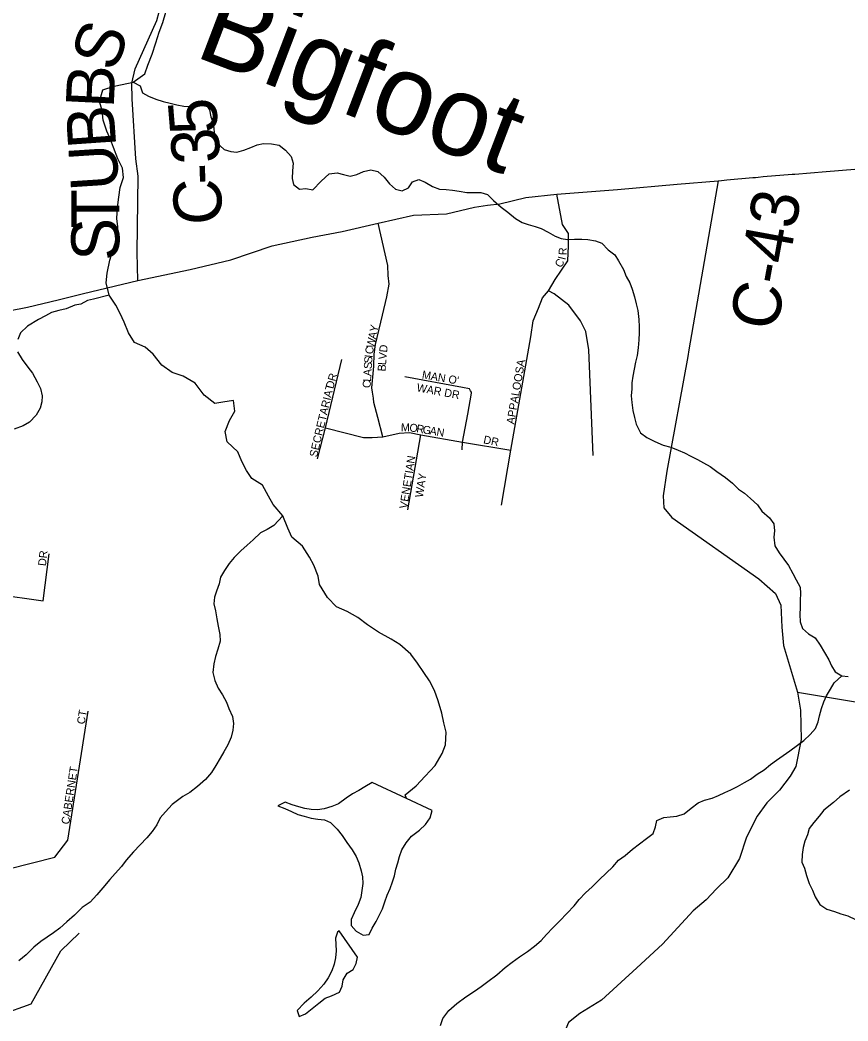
# Model space of a CAD drawing. Extents: x 1310247 to 1664935, y 284496 to 704931.
# Drawn here: x 1494175 to 1499349, y 493662 to 499915 of the extents above; entities that cross this region are included whole.
import ezdxf

# ---------------------------------------------------------------- set-up
doc = ezdxf.new("R2010")
doc.units = 0
for name, color, linetype in [('GM_P_State_Location', 7, 'Continuous'), ('GM_P_State_Shield', 7, 'Continuous'), ('GM_X_County_Road_Text', 7, 'Continuous'), ('GM_X_Minor_Lake_Text', 7, 'Continuous'), ('GM_X_Minor_River', 7, 'Continuous'), ('GM_X_Minor_River_Text', 7, 'Continuous'), ('GM_X_State_Location', 7, 'Continuous'), ('GM_X_Township_Road', 7, 'Continuous')]:
    doc.layers.add(name, color=color, linetype=linetype)

msp = doc.modelspace()

# ---------------------------------------------------------------- linework, layer by layer
at = {"layer": 'GM_P_State_Shield'}
msp.add_lwpolyline([(1493996.4, 498078.2), (1494222.2, 498121.9), (1494413.9, 498166.5), (1494571.4, 498206), (1494911.6, 498288.6), (1495239.3, 498357.1), (1495493.6, 498416), (1495751.4, 498503.7), (1496001.4, 498558.1), (1496188.9, 498593.4), (1496414.4, 498645), (1496634.6, 498696.7), (1496840.9, 498703.9), (1497016.5, 498744.9), (1497097.1, 498758.6), (1497173.5, 498766.4), (1497336.9, 498806.2), (1497530.1, 498826.6), (1497909, 498856.8), (1498281.2, 498888.9), (1498538.3, 498910.9), (1498559, 498912.7), (1498591.7, 498915.6), (1498755, 498930.6), (1498771.3, 498932.1), (1498787.7, 498933.6), (1498820.4, 498936.4), (1499000.2, 498951.2), (1499016.5, 498952.5), (1499212.7, 498968.2), (1499392.5, 498982.7)], dxfattribs=at)
at = {"layer": 'GM_X_County_Road_Text'}
for points in [[(1494911.6, 498288.6), (1494908.1, 498463.5), (1494913.1, 498938.4), (1494899.1, 499046.9), (1494876.2, 499422.2), (1494874, 499520.4), (1494895.8, 499610.2), (1495029.9, 499912.4), (1495075.1, 500076), (1495284, 500863.2), (1495294.9, 500904.4), (1495297.6, 500914.7)], [(1498538.3, 498910.9), (1498355.3, 497854.1)], [(1498355.3, 497854.1), (1498348.3, 497813.8), (1498218.3, 497096), (1498194.5, 496943.3), (1498199.2, 496868.1), (1498249.3, 496807), (1498792.7, 496423.4), (1498896, 496332.6), (1498930.2, 496259.1), (1498935.2, 496121.2), (1498946.1, 496008.5), (1499034.7, 495715.3)], [(1499034.7, 495715.3), (1499052.1, 495603.5), (1499057.3, 495420.5), (1499023.6, 495251.4), (1498988.4, 495190.3), (1498921.8, 495103.5), (1498842.8, 495023.6), (1498782.5, 494942.2), (1498715.1, 494810.7), (1498671.3, 494677.6), (1498599.3, 494557), (1498528.8, 494488.1), (1498463, 494419.2), (1498381.6, 494350.3), (1498190.6, 494142.1), (1498030.9, 493993.3), (1497808.6, 493792.9), (1497673.9, 493708.3), (1497601.9, 493652), (1497540.7, 493504.4), (1497479.9, 493367.2), (1497370.1, 493113.3)], [(1499034.7, 495715.3), (1500441.5, 495480.8), (1500656, 495438.5), (1500856.4, 495368.1), (1500942.5, 495297.6), (1501035.1, 495080), (1501487.6, 493664.7), (1501519.9, 493588.3), (1501545.5, 493545.9), (1501587.7, 493492.8), (1501641.4, 493434), (1501645.1, 493429.1)]]:
    msp.add_lwpolyline(points, dxfattribs=at)
at = {"layer": 'GM_X_Minor_River'}
msp.add_line((1496169.4, 494225.3), (1496159.2, 494217.5), dxfattribs=at)
for points in [[(1496376.9, 495151.5), (1496331, 495125), (1496292.5, 495101.5), (1496254, 495080.1), (1496213.4, 495054.7), (1496164.7, 495019.4), (1496124.3, 495002), (1496075.9, 494986.7), (1496033.6, 494981.3), (1495995.6, 494984), (1495955.5, 494988.6), (1495917.6, 494999.2), (1495875.7, 495011.9), (1495831.8, 495028.7), (1495787.3, 495005.3), (1495831.1, 494988.6), (1495871, 494969.9), (1495910.8, 494951.2), (1495950.7, 494940.6), (1495994.7, 494929.8), (1496036.7, 494923.1), (1496078.7, 494918.5), (1496116.6, 494901.8), (1496158, 494861.1), (1496189.4, 494820.5), (1496218.8, 494775.9), (1496250.1, 494731.3), (1496275.5, 494688.8), (1496292.9, 494650.4), (1496308.1, 494600), (1496315.5, 494561.8), (1496316.8, 494519.7), (1496312.1, 494477.7), (1496305.3, 494433.7), (1496288.5, 494389.8), (1496263.6, 494338.1), (1496244.8, 494296.3), (1496244.2, 494258.2), (1496276.1, 494223.4)], [(1496590.3, 495051.6), (1496376.9, 495151.5)], [(1496276.1, 494223.4), (1496319.4, 494198.9), (1496357.6, 494202.3), (1496376.3, 494242.1), (1496401.1, 494283.8), (1496419.8, 494321.6), (1496440.5, 494363.3), (1496455.3, 494407.2), (1496470, 494447.1), (1496488.8, 494488.9), (1496503.5, 494530.8), (1496516.2, 494568.7), (1496524.9, 494610.6), (1496535.6, 494650.5), (1496546.3, 494688.5), (1496561.1, 494730.3), (1496587.9, 494774), (1496622.7, 494815.6), (1496671.5, 494852.9), (1496710.2, 494888.4), (1496739, 494930), (1496751.8, 494975.9), (1496590.3, 495051.6)], [(1496159.2, 494217.5), (1496146.6, 494179.6), (1496149.9, 494139.4), (1496151.2, 494099.3), (1496146.5, 494057.3), (1496137.8, 494017.3), (1496123.1, 493975.4), (1496100.3, 493931.7), (1496073.5, 493892), (1496036.7, 493850.5), (1495995.9, 493811), (1495951.2, 493773.6), (1495908.3, 493728.2), (1495919.7, 493689.9), (1495960.1, 493707.3), (1496000.8, 493738.8), (1496043.4, 493772.2), (1496082.1, 493803.6), (1496122.5, 493819), (1496171, 493842.3), (1496187.7, 493880.2), (1496194.3, 493918.1), (1496219.1, 493959.9), (1496257.6, 493983.3), (1496276.3, 494021.1), (1496285, 494061.1), (1496169.4, 494225.3)]]:
    msp.add_lwpolyline(points, dxfattribs=at)
at = {"layer": 'GM_X_Minor_River_Text'}
for points in [[(1496590.3, 495051.6), (1496582.9, 495075.3), (1496650.6, 495131.7), (1496708.3, 495190.4), (1496770.2, 495257), (1496814.3, 495332.1), (1496833.8, 495387.8), (1496837.8, 495465.8), (1496823.3, 495524.3), (1496810.8, 495584.8), (1496788.7, 495661.5), (1496766.3, 495726.2), (1496733.7, 495787.2), (1496698.9, 495838.2), (1496660.3, 495897.3), (1496617.5, 495952.5), (1496548.9, 496014.3), (1496495.5, 496047.8), (1496416.3, 496089.8), (1496347.2, 496135.6), (1496286.2, 496183.3), (1496218.9, 496219), (1496153.4, 496248.7), (1496096.8, 496308.3), (1496046.6, 496387.7), (1496037.9, 496440.1), (1496011.6, 496508.9), (1495984.8, 496559.7), (1495940.4, 496629), (1495873.6, 496684.7), (1495848.9, 496739.5), (1495816.8, 496816.5), (1495758.4, 496888.1), (1495727.7, 496941), (1495691.3, 497010), (1495624.1, 497049.8), (1495591.3, 497100.7), (1495562.6, 497157.6), (1495536, 497216.4), (1495469.4, 497280.2), (1495457, 497344.7), (1495484.9, 497414.1), (1495518.5, 497471.4), (1495510.2, 497537.8), (1495443.7, 497527.4), (1495393.3, 497518.7), (1495326.4, 497570.4), (1495270.1, 497646), (1495194.9, 497690), (1495127.3, 497713.7), (1495062.2, 497759.5), (1495007.8, 497827), (1494956.7, 497870.3), (1494891.2, 497900.1), (1494852.6, 497961.1), (1494826.3, 498028), (1494801.5, 498080.7), (1494774.8, 498133.5), (1494732.3, 498196.7), (1494714.2, 498273.3), (1494719.7, 498333.3), (1494735.9, 498415.1), (1494757.7, 498482.7), (1494783.9, 498566.3), (1494787.4, 498622.3), (1494780.7, 498674.6), (1494784.5, 498744.7), (1494792.2, 498808.6), (1494801.8, 498868.5), (1494821.4, 498930.2), (1494814.9, 498988.5), (1494786.3, 499047.3), (1494760, 499118.2), (1494741.3, 499168.8), (1494718.5, 499221.4), (1494694.2, 499288.2), (1494689.8, 499350.5), (1494673.1, 499405), (1494693.1, 499478.7), (1494763.9, 499501), (1494814.4, 499511.7), (1494883, 499526), (1494954.6, 499578.4), (1494974, 499632), (1495001.9, 499701.5), (1495023.9, 499773.1), (1495045.6, 499838.7), (1495067.3, 499900.3), (1495087, 499964)], [(1494883, 499526), (1494926, 499504.1), (1494941.3, 499459.8), (1494979.1, 499439.1), (1495024.9, 499420.3), (1495070.8, 499405.6), (1495114.7, 499394.8), (1495154.7, 499384.2), (1495198.7, 499377.5), (1495240.8, 499374.8), (1495289.1, 499386.1), (1495333.4, 499393.4), (1495358.8, 499352.9), (1495368.1, 499310.6), (1495381.5, 499272.3), (1495386.9, 499234.1), (1495390.2, 499194), (1495401.6, 499151.7), (1495451, 499106.8), (1495492.9, 499094.1), (1495530.9, 499089.5), (1495573.2, 499100.9), (1495617.7, 499118.2), (1495658.1, 499135.6), (1495696.3, 499143), (1495746.5, 499142.2), (1495794.5, 499133.4), (1495834.1, 499102.7), (1495869.5, 499062.1), (1495882.8, 499019.7), (1495878, 498971.7), (1495875.2, 498925.6), (1495884.6, 498887.4), (1495922.2, 498858.7), (1495962.4, 498862.1), (1496004.4, 498853.4), (1496057.5, 498908.7), (1496108.4, 498954), (1496156.7, 498961.2), (1496196.6, 498950.6), (1496238.6, 498939.9), (1496280.9, 498949.2), (1496321.3, 498968.7), (1496367.6, 498980), (1496411.6, 498969.2), (1496451.1, 498932.5), (1496484.5, 498891.9), (1496522.1, 498859.2), (1496564, 498848.5), (1496602.5, 498865.9), (1496627.2, 498903.6), (1496667.5, 498919), (1496707.4, 498902.4), (1496753.1, 498875.6), (1496796.9, 498858.8), (1496839, 498856.1), (1496879.1, 498851.5), (1496919.1, 498844.8), (1496967.1, 498838.1), (1497011.2, 498837.4), (1497055.3, 498836.7), (1497097.3, 498824), (1497134.8, 498787.3), (1497182.2, 498746.4), (1497223.8, 498713.7), (1497271.3, 498674.8), (1497313, 498650.1), (1497350.9, 498637.5), (1497394.8, 498624.8), (1497432.7, 498612.1), (1497476.5, 498589.4), (1497520.2, 498564.6), (1497558.1, 498550), (1497596.1, 498543.3), (1497640.3, 498546.6), (1497686.4, 498545.9), (1497724.5, 498543.3), (1497772.5, 498534.5), (1497810.4, 498519.9), (1497849.8, 498479.2), (1497893.4, 498448.4), (1497914.8, 498410), (1497946.1, 498357.3), (1497963.4, 498312.9), (1497986.8, 498272.5), (1498000.2, 498234.2), (1498015.4, 498185.8), (1498026.7, 498141.5), (1498036, 498099.3), (1498043.1, 498043), (1498044.3, 497998.9), (1498043.7, 497960.8), (1498043, 497916.7), (1498038.1, 497866.7), (1498031.3, 497818.6), (1498022.6, 497776.7), (1498013.8, 497732.7), (1498005.1, 497690.7), (1497998.3, 497648.7), (1497997.7, 497610.7), (1497995, 497566.6)], [(1494732.3, 498196.7), (1494634.8, 498171.4), (1494596.5, 498162), (1494556, 498140.6), (1494517.8, 498133.2), (1494463.2, 498110), (1494418.9, 498100.7), (1494372.6, 498087.4), (1494334.1, 498065.9), (1494291.6, 498044.5), (1494222.7, 498001.5), (1494177.8, 497960.1), (1494161.1, 497918.3)], [(1494159.8, 497842.1), (1494189.1, 497793.5), (1494224.4, 497746.9), (1494253.8, 497708.3), (1494283, 497653.7), (1494304.4, 497613.3), (1494313.7, 497567), (1494311, 497529), (1494302.4, 497491), (1494275.5, 497447.3), (1494234.7, 497401.9), (1494194.2, 497380.5), (1494139.7, 497359.3)], [(1497995, 497566.6), (1497998.3, 497526.5), (1498005.5, 497476.2), (1498014.8, 497432), (1498026.1, 497389.7), (1498053.3, 497335.1), (1498092.9, 497306.4), (1498142.6, 497281.5), (1498194.4, 497258.7), (1498242.3, 497245.9), (1498288.2, 497227.1), (1498328, 497210.4), (1498367.8, 497189.7), (1498409.6, 497169), (1498447.3, 497148.4), (1498489.1, 497125.7), (1498530.7, 497094.9), (1498584.2, 497056), (1498627.8, 497021.2), (1498665.3, 496984.5), (1498703, 496959.8), (1498740.5, 496925.2), (1498784, 496886.4), (1498811.4, 496845.8), (1498858.8, 496805), (1498886.3, 496766.5), (1498889.6, 496724.3), (1498886.9, 496684.2), (1498892, 496630), (1498919.4, 496585.5), (1498948.8, 496546.9), (1498978.2, 496506.3), (1499005.5, 496457.8), (1499024.9, 496417.4), (1499050.2, 496370.9), (1499053.5, 496332.7), (1499050.8, 496290.7), (1499050, 496244.5), (1499049.3, 496200.5), (1499050.6, 496156.3), (1499065.9, 496114), (1499103.5, 496081.3), (1499145.1, 496054.6), (1499176.5, 496010), (1499201.8, 495963.5), (1499229.1, 495918.9), (1499246.5, 495880.5), (1499270, 495842.1), (1499311.7, 495817.3), (1499349.8, 495814.7)], [(1495816.8, 496816.5), (1495762.6, 496758.1), (1495720, 496732.7), (1495677.5, 496711.3), (1495632.7, 496667.9), (1495594, 496634.4), (1495555.3, 496599), (1495514.4, 496557.5), (1495481.7, 496519.9), (1495452.9, 496476.3), (1495428.1, 496434.6), (1495419.4, 496392.6), (1495402.6, 496346.8), (1495389.9, 496308.8), (1495387.2, 496266.8), (1495396.5, 496224.5), (1495405.7, 496174.3), (1495412.9, 496128), (1495424.1, 496075.7), (1495425.4, 496035.6), (1495412.5, 495983.7), (1495397.7, 495939.8), (1495386.9, 495893.9), (1495380, 495839.8), (1495393.2, 495789.5), (1495414.5, 495741), (1495439.8, 495698.5), (1495465.2, 495654), (1495480.5, 495613.7), (1495503.8, 495563.2), (1495509.1, 495521), (1495506.4, 495478.9), (1495495.6, 495435), (1495474.7, 495387.2), (1495449.9, 495343.5), (1495425.2, 495303.8), (1495398.3, 495258.1), (1495371.5, 495214.4), (1495334.7, 495170.9), (1495283.8, 495127.6), (1495237, 495088.2), (1495192.5, 495064.9), (1495125.4, 495013.8), (1495084.5, 494968.4), (1495051.8, 494930.8), (1495031, 494887), (1495002.2, 494845.4), (1494967.4, 494805.8), (1494926.6, 494762.4), (1494883.7, 494718.9), (1494838.7, 494667.5), (1494810, 494627.9), (1494769.1, 494582.4), (1494736.4, 494544.8), (1494693.4, 494493.4), (1494654.5, 494449.9), (1494613.6, 494404.4), (1494564.9, 494371.1), (1494516, 494323.8), (1494469.1, 494280.4), (1494424.3, 494241), (1494385.7, 494211.5), (1494345.2, 494186.1), (1494306.6, 494158.7), (1494261.9, 494123.3), (1494214.9, 494075.9), (1494168.1, 494036.6)], [(1498131.6, 494833.7), (1498146.3, 494875.5), (1498155, 494913.5), (1498199.5, 494932.8), (1498237.6, 494936.2), (1498279.9, 494941.6), (1498326.3, 494956.9), (1498369, 494992.3), (1498413.7, 495025.6), (1498452.1, 495041.1), (1498500.4, 495054.3), (1498540.8, 495069.7), (1498579.2, 495089.2), (1498617.7, 495106.6), (1498658.1, 495126), (1498702.7, 495151.4), (1498741.1, 495172.8), (1498781.8, 495204.2), (1498826.4, 495231.6), (1498865.1, 495265.1), (1498903.6, 495290.5), (1498944.2, 495320), (1498986.8, 495349.3), (1499033.6, 495384.7), (1499074.2, 495414.1), (1499113, 495451.6), (1499145.7, 495489.2), (1499162.4, 495531), (1499171.1, 495569), (1499183.9, 495614.9), (1499198.6, 495654.7), (1499215.3, 495692.6), (1499240.1, 495734.3), (1499262.8, 495774), (1499311.7, 495817.3)], [(1499357.9, 495104.8), (1499299, 495061.7), (1499258.3, 495026.2), (1499199.3, 494979), (1499168.6, 494941.5), (1499135.8, 494901.9), (1499107.1, 494864.2), (1499096.4, 494824.3), (1499079.7, 494784.5), (1499069, 494746.5), (1499062.3, 494702.5), (1499061.4, 494654.4), (1499076.8, 494616.1), (1499090.1, 494569.8), (1499107.4, 494521.4), (1499128.7, 494478.9), (1499144, 494436.6), (1499173.4, 494390), (1499217, 494361.2), (1499264.9, 494346.4), (1499304.8, 494331.8), (1499348.7, 494319), (1499396.5, 494296.2)], [(1496803.5, 493633.8), (1496818.2, 493677.6), (1496855.2, 493727.2), (1496906.1, 493770.5), (1496960.9, 493811.7), (1497015.7, 493849), (1497056.3, 493876.4), (1497098.9, 493907.8), (1497155.8, 493951), (1497206.8, 493996.3), (1497251.4, 494029.6), (1497296.1, 494063), (1497346.9, 494096.3), (1497389.5, 494129.7), (1497432.3, 494165.1), (1497465, 494202.7), (1497505.8, 494244.1), (1497546.6, 494285.6), (1497593.6, 494335), (1497638.5, 494380.4), (1497669.3, 494420), (1497710.1, 494461.4), (1497750.9, 494500.9), (1497795.8, 494546.3), (1497838.5, 494585.7), (1497879.3, 494625.1), (1497916.1, 494666.7), (1497956.8, 494696.1), (1498003.6, 494735.5), (1498046.2, 494768.9), (1498090.9, 494802.2), (1498131.6, 494833.7)]]:
    msp.add_lwpolyline(points, dxfattribs=at)
at = {"layer": 'GM_X_State_Location'}
for points in [[(1497183.8, 496885.1), (1497243.5, 497227.6), (1497366.8, 497935.7), (1497381.7, 498036.5), (1497415.4, 498115), (1497441.5, 498178.5), (1497478.9, 498223.3), (1497520, 498294.3), (1497598.4, 498410.2), (1497602.2, 498503.6), (1497602.2, 498582), (1497564.8, 498638.1), (1497530.1, 498826.6)], [(1496441.9, 497311.2), (1496411.2, 497432), (1496386.6, 497526.2), (1496384.5, 497552.8), (1496378.4, 497589.7), (1496374.3, 497616.3), (1496386.6, 497753.5), (1496388.6, 497827.3), (1496396.8, 497888.7), (1496439.9, 498070.9), (1496468.5, 498185.6), (1496482.8, 498265.4), (1496476.7, 498318.7), (1496474.7, 498382.2), (1496414.4, 498645)], [(1497757.4, 497193.6), (1497729.2, 497853.5), (1497710.5, 497969.3), (1497676.9, 498036.5), (1497605.9, 498133.7), (1497512.5, 498204.7), (1497478.9, 498223.3)], [(1496034.2, 497173.2), (1496083.6, 497366.5), (1496186.2, 497794.8)], [(1496938.4, 497229.3), (1496941.5, 497278.5), (1496974.3, 497453.5), (1496996.8, 497583.6), (1496995.8, 497590.7), (1496990.7, 497597.9), (1496983.5, 497610.2), (1496940.5, 497618.4), (1496580.1, 497685.9)], [(1496083.6, 497366.5), (1496321.1, 497307.1), (1496376.4, 497307.1), (1496441.9, 497311.2), (1496544.3, 497333.7), (1496609.8, 497337.9), (1496679.4, 497323.5), (1496941.5, 497278.5), (1497243.5, 497227.6)], [(1496599.3, 496854.1), (1496679.4, 497323.5)], [(1493607.6, 494403.8), (1493605.5, 494425), (1493624, 494641.6), (1493638.8, 494774.8), (1493612.9, 494932.1), (1493508.3, 495155.6), (1493475.3, 495206.7), (1493448, 495275.4), (1493320.6, 495544.6), (1493328, 495677.8), (1493453.8, 496188.5), (1493616.6, 496329.2), (1493823.8, 496373.6), (1494023.7, 496329.2), (1494319.2, 496286.2), (1494356.7, 496580.8)], [(1493624, 494641.6), (1493853.4, 494611.9), (1494105, 494611.9), (1494393.7, 494686), (1494473.4, 494791.4), (1494600.9, 495596.4)], [(1491958.9, 493864.4), (1492121.7, 493953.2), (1492232.7, 493997.6), (1492362.2, 494021.6), (1492580.5, 494003.1), (1492950.6, 493968), (1493261.4, 493901.4), (1493609.2, 493819.9), (1493831.2, 493745.9), (1493957.1, 493686.7), (1494060.7, 493701.5), (1494245.7, 493768.1), (1494430.7, 494099.4), (1494545.4, 494210.4)]]:
    msp.add_lwpolyline(points, dxfattribs=at)

# ---------------------------------------------------------------- texts
at = {"layer": 'GM_P_State_Location'}
for s, rotation, p in [('R', 87.57038, (1497590.6, 498445)), ('I', 75.97323, (1497583.7, 498412.8)), ('C', 57.28666, (1497555.3, 498363.2)), ('Y', 77.91354, (1496407.7, 497961.5)), ('W', 77.95808, (1496386.6, 497862.5)), ('A', 77.90981, (1496398.5, 497918.4)), ('C', 79.71904, (1496379.6, 497824)), ('D', 83.73703, (1496468.9, 497836.1)), ('S', 86.37908, (1496375.4, 497768.5)), ('I', 84.2633, (1496377.5, 497803.1)), ('V', 85.16374, (1496465.3, 497792.6)), ('S', 86.36849, (1496373.1, 497733.3)), ('B', 85.38153, (1496459.2, 497718)), ('L', 85.34981, (1496462.4, 497757.5)), ('APPALOOSA', 80.19409, (1497263.3, 497387)), ('DR', 74.474, (1496132.7, 497607.9)), ('L', 86.36849, (1496368.1, 497654.3)), ('A', 86.36732, (1496370.3, 497689.4)), ("MAN O'", 350.33569, (1496684.6, 497676.3)), ('SECRETARIAT', 76.69179, (1496031.4, 497180.7)), ('C', 86.3555, (1496365.6, 497614.7)), ('WAR DR', 349.50649, (1496651.4, 497596.1)), ('M', 358.79778, (1496555.1, 497346.4)), ('O', 352.50357, (1496606.4, 497345.4)), ('R', 350.75723, (1496649.7, 497339.7)), ('G', 350.73532, (1496688.8, 497333.3)), ('A', 350.7162, (1496732.2, 497326.3)), ('N', 350.72883, (1496775.6, 497319.2)), ('DR', 348.1183, (1497067.7, 497271.4)), ('VENETIAN', 80.94085, (1496594.5, 496858.9)), ('WAY', 81.11683, (1496692.7, 496929.2)), ('DR', 83.66379, (1494337.3, 496502)), ('CT', 80.54358, (1494579.3, 495512.5)), ('CABERNET', 81.3152, (1494482.5, 494887.6))]:
    msp.add_text(s, height=50, rotation=rotation, dxfattribs=at).set_placement(p)
at = {"layer": 'GM_X_Minor_Lake_Text'}
msp.add_text('Bigfoot', height=499.97, rotation=339.11681, dxfattribs=at).set_placement((1495256, 499691))
at = {"layer": 'GM_X_Township_Road'}
for s, rotation, p in [('S', 69.44006, (1494767.4, 499582.1)), ('B', 87.18865, (1494760.3, 499360)), ('B', 93.98088, (1494777.3, 499123.5)), ('5', 94.69878, (1495414.6, 499214.2)), ('3', 94.27821, (1495428.6, 499027.5)), ('U', 93.75866, (1494794.7, 498858.9)), ('-', 92.11597, (1495433.8, 498892.1)), ('C', 90.32005, (1495435.4, 498635.4)), ('T', 90.1572, (1494796, 498613.9)), ('C-43', 79.63288, (1498902.9, 497964.8)), ('S', 90, (1494796, 498410.6))]:
    msp.add_text(s, height=300, rotation=rotation, dxfattribs=at).set_placement(p)

doc.saveas('drawing.dxf')
